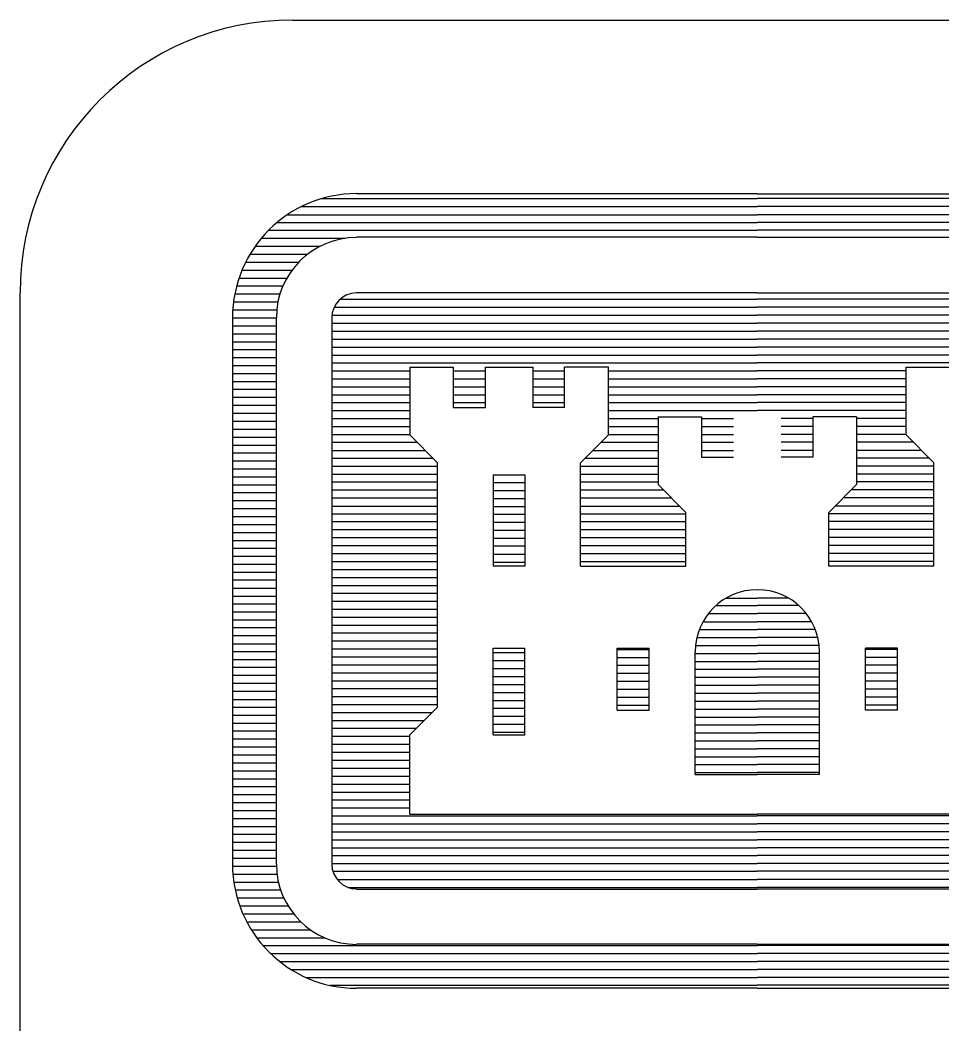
# Model space of a CAD drawing. Extents: x 22369.6 to 22389.4, y 22369.6 to 22386.
# Drawn here: x 22383.3681 to 22383.5793, y 22380.394 to 22380.624 of the extents above; entities that cross this region are included whole.
import ezdxf

# ---------------------------------------------------------------- set-up
doc = ezdxf.new("R2010")
doc.units = 0
doc.layers.add('Level 1', color=7, linetype='Continuous')
doc.layers.add('Level 2', color=7, linetype='Continuous')

msp = doc.modelspace()

# ---------------------------------------------------------------- linework, layer by layer
at = {"layer": 'Level 1'}
msp.add_line((22383.43059, 22380.62397), (22383.88959, 22380.62397), dxfattribs=at)
msp.add_lwpolyline([(22383.36809, 22380.22647), (22383.36809, 22380.56147)], dxfattribs=at)
msp.add_arc((22383.43059, 22380.56147), 0.0625, 90, 180, dxfattribs=at)
at = {"layer": 'Level 2'}
for p, q in [((22383.43718, 22380.58305), (22383.53701, 22380.58305)), ((22383.53701, 22380.58418), (22383.44522, 22380.58418)), ((22383.53701, 22380.58418), (22383.62888, 22380.58418)), ((22383.63688, 22380.58305), (22383.53701, 22380.58305)), ((22383.43255, 22380.58122), (22383.53701, 22380.58122)), ((22383.64151, 22380.58122), (22383.53701, 22380.58122)), ((22383.42943, 22380.57938), (22383.53701, 22380.57938)), ((22383.64468, 22380.57938), (22383.53701, 22380.57938)), ((22383.42497, 22380.5758), (22383.53701, 22380.5758)), ((22383.42697, 22380.57759), (22383.53701, 22380.57759)), ((22383.64713, 22380.57759), (22383.53701, 22380.57759)), ((22383.64909, 22380.5758), (22383.53701, 22380.5758)), ((22383.42338, 22380.57401), (22383.44251, 22380.57401)), ((22383.53701, 22380.57422), (22383.44522, 22380.57422)), ((22383.53701, 22380.57422), (22383.62888, 22380.57422)), ((22383.42193, 22380.57218), (22383.4368, 22380.57218)), ((22383.42076, 22380.5703), (22383.43397, 22380.5703)), ((22383.41893, 22380.56668), (22383.43043, 22380.56668)), ((22383.4198, 22380.56847), (22383.43197, 22380.56847)), ((22383.41826, 22380.56484), (22383.42926, 22380.56484)), ((22383.41772, 22380.56305), (22383.42834, 22380.56305)), ((22383.41734, 22380.56122), (22383.42768, 22380.56122)), ((22383.44143, 22380.56001), (22383.53701, 22380.56001)), ((22383.53701, 22380.56147), (22383.44522, 22380.56147)), ((22383.53701, 22380.56147), (22383.62888, 22380.56147)), ((22383.63268, 22380.56001), (22383.53701, 22380.56001)), ((22383.4168, 22380.55755), (22383.4268, 22380.55755)), ((22383.41701, 22380.55938), (22383.42718, 22380.55938)), ((22383.44005, 22380.55818), (22383.53701, 22380.55818)), ((22383.63401, 22380.55818), (22383.53701, 22380.55818)), ((22383.41676, 22380.55576), (22383.41676, 22380.43063)), ((22383.41676, 22380.55576), (22383.4268, 22380.55576)), ((22383.4268, 22380.55576), (22383.4268, 22380.43063)), ((22383.43951, 22380.55634), (22383.53701, 22380.55634)), ((22383.43951, 22380.55576), (22383.43951, 22380.43063)), ((22383.63451, 22380.55634), (22383.53701, 22380.55634)), ((22383.41676, 22380.55393), (22383.4268, 22380.55393)), ((22383.43951, 22380.55451), (22383.53701, 22380.55451)), ((22383.43951, 22380.55268), (22383.53701, 22380.55268)), ((22383.63451, 22380.55451), (22383.53701, 22380.55451)), ((22383.63451, 22380.55268), (22383.53701, 22380.55268)), ((22383.41676, 22380.55209), (22383.4268, 22380.55209)), ((22383.41676, 22380.55026), (22383.4268, 22380.55026)), ((22383.43951, 22380.55088), (22383.53701, 22380.55088)), ((22383.63451, 22380.55088), (22383.53701, 22380.55088)), ((22383.41676, 22380.54847), (22383.4268, 22380.54847)), ((22383.43951, 22380.54905), (22383.53701, 22380.54905)), ((22383.63451, 22380.54905), (22383.53701, 22380.54905)), ((22383.41676, 22380.54663), (22383.4268, 22380.54663)), ((22383.43951, 22380.54722), (22383.53701, 22380.54722)), ((22383.63451, 22380.54722), (22383.53701, 22380.54722)), ((22383.41676, 22380.5448), (22383.4268, 22380.5448)), ((22383.43951, 22380.54547), (22383.53701, 22380.54547)), ((22383.43951, 22380.54363), (22383.45738, 22380.54363)), ((22383.45738, 22380.54443), (22383.45738, 22380.52893)), ((22383.45738, 22380.54443), (22383.46734, 22380.54443)), ((22383.46734, 22380.54443), (22383.46734, 22380.53522)), ((22383.46734, 22380.54363), (22383.47472, 22380.54363)), ((22383.47472, 22380.54443), (22383.48559, 22380.54443)), ((22383.47472, 22380.53522), (22383.47472, 22380.54443)), ((22383.48559, 22380.54443), (22383.48559, 22380.53522)), ((22383.48559, 22380.54363), (22383.49288, 22380.54363)), ((22383.50293, 22380.54443), (22383.49288, 22380.54443)), ((22383.49288, 22380.53522), (22383.49288, 22380.54443)), ((22383.50293, 22380.52893), (22383.50293, 22380.54443)), ((22383.50293, 22380.54363), (22383.53701, 22380.54363)), ((22383.63451, 22380.54547), (22383.53701, 22380.54547)), ((22383.57118, 22380.54363), (22383.53701, 22380.54363)), ((22383.57118, 22380.52893), (22383.57118, 22380.54443)), ((22383.57118, 22380.54443), (22383.58118, 22380.54443)), ((22383.41676, 22380.54301), (22383.4268, 22380.54301)), ((22383.41676, 22380.54118), (22383.4268, 22380.54118)), ((22383.43951, 22380.5418), (22383.45738, 22380.5418)), ((22383.46734, 22380.5418), (22383.47472, 22380.5418)), ((22383.48559, 22380.5418), (22383.49288, 22380.5418)), ((22383.50293, 22380.5418), (22383.53701, 22380.5418)), ((22383.57118, 22380.5418), (22383.53701, 22380.5418)), ((22383.41676, 22380.53938), (22383.4268, 22380.53938)), ((22383.43951, 22380.53997), (22383.45738, 22380.53997)), ((22383.46734, 22380.53997), (22383.47472, 22380.53997)), ((22383.48559, 22380.53997), (22383.49288, 22380.53997)), ((22383.50293, 22380.53997), (22383.53701, 22380.53997)), ((22383.57118, 22380.53997), (22383.53701, 22380.53997)), ((22383.41676, 22380.53755), (22383.4268, 22380.53755)), ((22383.43951, 22380.53813), (22383.45738, 22380.53813)), ((22383.46734, 22380.53813), (22383.47472, 22380.53813)), ((22383.48559, 22380.53813), (22383.49288, 22380.53813)), ((22383.50293, 22380.53813), (22383.53701, 22380.53813)), ((22383.57118, 22380.53813), (22383.53701, 22380.53813)), ((22383.41676, 22380.53576), (22383.4268, 22380.53576)), ((22383.43951, 22380.53634), (22383.45738, 22380.53634)), ((22383.43951, 22380.53451), (22383.45738, 22380.53451)), ((22383.46734, 22380.53634), (22383.47472, 22380.53634)), ((22383.46734, 22380.53522), (22383.47472, 22380.53522)), ((22383.48559, 22380.53634), (22383.49288, 22380.53634)), ((22383.49288, 22380.53522), (22383.48559, 22380.53522)), ((22383.50293, 22380.53634), (22383.53701, 22380.53634)), ((22383.50293, 22380.53451), (22383.53701, 22380.53451)), ((22383.57118, 22380.53634), (22383.53701, 22380.53634)), ((22383.57118, 22380.53451), (22383.53701, 22380.53451)), ((22383.41676, 22380.53393), (22383.4268, 22380.53393)), ((22383.41676, 22380.53205), (22383.4268, 22380.53205)), ((22383.43951, 22380.53268), (22383.45738, 22380.53268)), ((22383.50293, 22380.53268), (22383.5143, 22380.53268)), ((22383.5143, 22380.53305), (22383.5143, 22380.51755)), ((22383.5143, 22380.53305), (22383.52426, 22380.53305)), ((22383.52426, 22380.53305), (22383.52426, 22380.5238)), ((22383.52426, 22380.53268), (22383.53159, 22380.53268)), ((22383.54976, 22380.53268), (22383.54251, 22380.53268)), ((22383.5598, 22380.53305), (22383.54976, 22380.53305)), ((22383.54976, 22380.53305), (22383.54976, 22380.5238)), ((22383.5598, 22380.53305), (22383.5598, 22380.51755)), ((22383.57118, 22380.53268), (22383.5598, 22380.53268)), ((22383.41676, 22380.53026), (22383.4268, 22380.53026)), ((22383.43951, 22380.53088), (22383.45738, 22380.53088)), ((22383.50293, 22380.53088), (22383.5143, 22380.53088)), ((22383.52426, 22380.53088), (22383.53159, 22380.53088)), ((22383.54976, 22380.53088), (22383.54251, 22380.53088)), ((22383.57118, 22380.53088), (22383.5598, 22380.53088)), ((22383.41676, 22380.52843), (22383.4268, 22380.52843)), ((22383.43951, 22380.52901), (22383.45738, 22380.52901)), ((22383.43951, 22380.52722), (22383.45905, 22380.52722)), ((22383.45738, 22380.52893), (22383.46376, 22380.52255)), ((22383.50293, 22380.52893), (22383.49651, 22380.52255)), ((22383.50118, 22380.52722), (22383.5143, 22380.52722)), ((22383.50293, 22380.52901), (22383.5143, 22380.52901)), ((22383.52426, 22380.52901), (22383.53159, 22380.52901)), ((22383.52426, 22380.52722), (22383.53159, 22380.52722)), ((22383.54976, 22380.52901), (22383.54251, 22380.52901)), ((22383.54976, 22380.52722), (22383.54251, 22380.52722)), ((22383.57118, 22380.52901), (22383.5598, 22380.52901)), ((22383.57288, 22380.52722), (22383.5598, 22380.52722)), ((22383.57118, 22380.52893), (22383.57751, 22380.52255)), ((22383.41676, 22380.52659), (22383.4268, 22380.52659)), ((22383.43951, 22380.52538), (22383.46093, 22380.52538)), ((22383.49934, 22380.52538), (22383.5143, 22380.52538)), ((22383.52426, 22380.52538), (22383.53159, 22380.52538)), ((22383.54976, 22380.52538), (22383.54251, 22380.52538)), ((22383.57472, 22380.52538), (22383.5598, 22380.52538)), ((22383.41676, 22380.5248), (22383.4268, 22380.5248)), ((22383.41676, 22380.52297), (22383.4268, 22380.52297)), ((22383.43951, 22380.52359), (22383.46276, 22380.52359)), ((22383.49751, 22380.52359), (22383.5143, 22380.52359)), ((22383.52426, 22380.5238), (22383.53159, 22380.5238)), ((22383.54976, 22380.5238), (22383.54251, 22380.5238)), ((22383.57651, 22380.52359), (22383.5598, 22380.52359)), ((22383.41676, 22380.52118), (22383.4268, 22380.52118)), ((22383.43951, 22380.52176), (22383.46376, 22380.52176)), ((22383.46376, 22380.46651), (22383.46376, 22380.52255)), ((22383.49651, 22380.49888), (22383.49651, 22380.52255)), ((22383.49651, 22380.52176), (22383.5143, 22380.52176)), ((22383.57751, 22380.52176), (22383.5598, 22380.52176)), ((22383.57751, 22380.49888), (22383.57751, 22380.52255)), ((22383.41676, 22380.5193), (22383.4268, 22380.5193)), ((22383.43951, 22380.51993), (22383.46376, 22380.51993)), ((22383.43951, 22380.51818), (22383.46376, 22380.51818)), ((22383.47651, 22380.5198), (22383.47651, 22380.49888)), ((22383.47651, 22380.5198), (22383.48376, 22380.5198)), ((22383.47651, 22380.51805), (22383.48376, 22380.51805)), ((22383.48376, 22380.5198), (22383.48376, 22380.49888)), ((22383.49651, 22380.51993), (22383.5143, 22380.51993)), ((22383.49651, 22380.51818), (22383.5143, 22380.51818)), ((22383.57751, 22380.51993), (22383.5598, 22380.51993)), ((22383.57751, 22380.51818), (22383.5598, 22380.51818)), ((22383.41676, 22380.51751), (22383.4268, 22380.51751)), ((22383.41676, 22380.51572), (22383.4268, 22380.51572)), ((22383.43951, 22380.5163), (22383.46376, 22380.5163)), ((22383.47651, 22380.51622), (22383.48376, 22380.51622)), ((22383.49651, 22380.5163), (22383.51551, 22380.5163)), ((22383.5143, 22380.51755), (22383.52063, 22380.51118)), ((22383.5598, 22380.51755), (22383.55343, 22380.51118)), ((22383.57751, 22380.5163), (22383.55855, 22380.5163)), ((22383.41676, 22380.51388), (22383.4268, 22380.51388)), ((22383.43951, 22380.51447), (22383.46376, 22380.51447)), ((22383.47651, 22380.51438), (22383.48376, 22380.51438)), ((22383.49651, 22380.51447), (22383.51734, 22380.51447)), ((22383.57751, 22380.51447), (22383.55672, 22380.51447)), ((22383.41676, 22380.51209), (22383.4268, 22380.51209)), ((22383.43951, 22380.51263), (22383.46376, 22380.51263)), ((22383.47651, 22380.51255), (22383.48376, 22380.51255)), ((22383.49651, 22380.51263), (22383.51918, 22380.51263)), ((22383.52063, 22380.49888), (22383.52063, 22380.51118)), ((22383.55343, 22380.49888), (22383.55343, 22380.51118)), ((22383.57751, 22380.51263), (22383.55488, 22380.51263)), ((22383.41676, 22380.51026), (22383.4268, 22380.51026)), ((22383.43951, 22380.51084), (22383.46376, 22380.51084)), ((22383.43951, 22380.50905), (22383.46376, 22380.50905)), ((22383.47651, 22380.51076), (22383.48376, 22380.51076)), ((22383.47651, 22380.50893), (22383.48376, 22380.50893)), ((22383.49651, 22380.51084), (22383.52063, 22380.51084)), ((22383.49651, 22380.50905), (22383.52063, 22380.50905)), ((22383.57751, 22380.51084), (22383.55343, 22380.51084)), ((22383.57751, 22380.50905), (22383.55343, 22380.50905)), ((22383.41676, 22380.50843), (22383.4268, 22380.50843)), ((22383.41676, 22380.50655), (22383.4268, 22380.50655)), ((22383.43951, 22380.50722), (22383.46376, 22380.50722)), ((22383.47651, 22380.50709), (22383.48376, 22380.50709)), ((22383.49651, 22380.50722), (22383.52063, 22380.50722)), ((22383.57751, 22380.50722), (22383.55343, 22380.50722)), ((22383.41676, 22380.50476), (22383.4268, 22380.50476)), ((22383.43951, 22380.50538), (22383.46376, 22380.50538)), ((22383.47651, 22380.50526), (22383.48376, 22380.50526)), ((22383.49651, 22380.50538), (22383.52063, 22380.50538)), ((22383.57751, 22380.50538), (22383.55343, 22380.50538)), ((22383.41676, 22380.50297), (22383.4268, 22380.50297)), ((22383.43951, 22380.50355), (22383.46376, 22380.50355)), ((22383.47651, 22380.50347), (22383.48376, 22380.50347)), ((22383.49651, 22380.50355), (22383.52063, 22380.50355)), ((22383.57751, 22380.50355), (22383.55343, 22380.50355)), ((22383.41676, 22380.50113), (22383.4268, 22380.50113)), ((22383.43951, 22380.50172), (22383.46376, 22380.50172)), ((22383.43951, 22380.49993), (22383.46376, 22380.49993)), ((22383.47651, 22380.50163), (22383.48376, 22380.50163)), ((22383.47651, 22380.4998), (22383.48376, 22380.4998)), ((22383.49651, 22380.50172), (22383.52063, 22380.50172)), ((22383.49651, 22380.49993), (22383.52063, 22380.49993)), ((22383.57751, 22380.50172), (22383.55343, 22380.50172)), ((22383.57751, 22380.49993), (22383.55343, 22380.49993)), ((22383.41676, 22380.4993), (22383.4268, 22380.4993)), ((22383.41676, 22380.49751), (22383.4268, 22380.49751)), ((22383.43951, 22380.49809), (22383.46376, 22380.49809)), ((22383.48376, 22380.49888), (22383.47651, 22380.49888)), ((22383.49651, 22380.49888), (22383.52063, 22380.49888)), ((22383.57751, 22380.49888), (22383.55343, 22380.49888)), ((22383.41676, 22380.49568), (22383.4268, 22380.49568)), ((22383.43951, 22380.49626), (22383.46376, 22380.49626)), ((22383.41676, 22380.49384), (22383.4268, 22380.49384)), ((22383.43951, 22380.49443), (22383.46376, 22380.49443)), ((22383.41676, 22380.49201), (22383.4268, 22380.49201)), ((22383.43951, 22380.49263), (22383.46376, 22380.49263)), ((22383.43951, 22380.4908), (22383.46376, 22380.4908)), ((22383.53001, 22380.49155), (22383.53701, 22380.49155)), ((22383.54409, 22380.49155), (22383.53701, 22380.49155)), ((22383.41676, 22380.49018), (22383.4268, 22380.49018)), ((22383.41676, 22380.48838), (22383.4268, 22380.48838)), ((22383.43951, 22380.48901), (22383.46376, 22380.48901)), ((22383.52747, 22380.4898), (22383.53701, 22380.4898)), ((22383.54659, 22380.4898), (22383.53701, 22380.4898)), ((22383.41676, 22380.48655), (22383.4268, 22380.48655)), ((22383.43951, 22380.48718), (22383.46376, 22380.48718)), ((22383.52455, 22380.48613), (22383.53701, 22380.48613)), ((22383.52576, 22380.48797), (22383.53701, 22380.48797)), ((22383.54826, 22380.48797), (22383.53701, 22380.48797)), ((22383.54947, 22380.48613), (22383.53701, 22380.48613)), ((22383.41676, 22380.48476), (22383.4268, 22380.48476)), ((22383.43951, 22380.48534), (22383.46376, 22380.48534)), ((22383.43951, 22380.48355), (22383.46376, 22380.48355)), ((22383.52376, 22380.4843), (22383.53701, 22380.4843)), ((22383.5503, 22380.4843), (22383.53701, 22380.4843)), ((22383.41676, 22380.48293), (22383.4268, 22380.48293)), ((22383.43951, 22380.48176), (22383.46376, 22380.48176)), ((22383.52318, 22380.48251), (22383.53701, 22380.48251)), ((22383.55084, 22380.48251), (22383.53701, 22380.48251)), ((22383.41676, 22380.48109), (22383.4268, 22380.48109)), ((22383.41676, 22380.47926), (22383.4268, 22380.47926)), ((22383.43951, 22380.47993), (22383.46376, 22380.47993)), ((22383.47651, 22380.46022), (22383.47651, 22380.48009)), ((22383.47651, 22380.48009), (22383.48376, 22380.48009)), ((22383.47651, 22380.47905), (22383.48376, 22380.47905)), ((22383.48376, 22380.46022), (22383.48376, 22380.48009)), ((22383.50493, 22380.48009), (22383.51226, 22380.48009)), ((22383.50493, 22380.46584), (22383.50493, 22380.48009)), ((22383.50493, 22380.47976), (22383.51226, 22380.47976)), ((22383.51226, 22380.46584), (22383.51226, 22380.48009)), ((22383.52276, 22380.48068), (22383.53701, 22380.48068)), ((22383.52276, 22380.45109), (22383.52276, 22380.47922)), ((22383.55126, 22380.48068), (22383.53701, 22380.48068)), ((22383.55126, 22380.45109), (22383.55126, 22380.47922)), ((22383.56913, 22380.48009), (22383.56184, 22380.48009)), ((22383.56184, 22380.46584), (22383.56184, 22380.48009)), ((22383.56913, 22380.47976), (22383.56184, 22380.47976)), ((22383.56913, 22380.46584), (22383.56913, 22380.48009)), ((22383.41676, 22380.47747), (22383.4268, 22380.47747)), ((22383.43951, 22380.47805), (22383.46376, 22380.47805)), ((22383.47651, 22380.47726), (22383.48376, 22380.47726)), ((22383.50493, 22380.47793), (22383.51226, 22380.47793)), ((22383.52276, 22380.47884), (22383.53701, 22380.47884)), ((22383.52276, 22380.47701), (22383.53701, 22380.47701)), ((22383.55126, 22380.47884), (22383.53701, 22380.47884)), ((22383.55126, 22380.47701), (22383.53701, 22380.47701)), ((22383.56913, 22380.47793), (22383.56184, 22380.47793)), ((22383.41676, 22380.47568), (22383.4268, 22380.47568)), ((22383.43951, 22380.47622), (22383.46376, 22380.47622)), ((22383.43951, 22380.47438), (22383.46376, 22380.47438)), ((22383.47651, 22380.47543), (22383.48376, 22380.47543)), ((22383.50493, 22380.47613), (22383.51226, 22380.47613)), ((22383.50493, 22380.4743), (22383.51226, 22380.4743)), ((22383.52276, 22380.47522), (22383.53701, 22380.47522)), ((22383.55126, 22380.47522), (22383.53701, 22380.47522)), ((22383.56913, 22380.47613), (22383.56184, 22380.47613)), ((22383.56913, 22380.4743), (22383.56184, 22380.4743)), ((22383.41676, 22380.47384), (22383.4268, 22380.47384)), ((22383.41676, 22380.47201), (22383.4268, 22380.47201)), ((22383.43951, 22380.47259), (22383.46376, 22380.47259)), ((22383.47651, 22380.47359), (22383.48376, 22380.47359)), ((22383.50493, 22380.47247), (22383.51226, 22380.47247)), ((22383.52276, 22380.47338), (22383.53701, 22380.47338)), ((22383.55126, 22380.47338), (22383.53701, 22380.47338)), ((22383.56913, 22380.47247), (22383.56184, 22380.47247)), ((22383.41676, 22380.47018), (22383.4268, 22380.47018)), ((22383.43951, 22380.4708), (22383.46376, 22380.4708)), ((22383.47651, 22380.47176), (22383.48376, 22380.47176)), ((22383.47651, 22380.46993), (22383.48376, 22380.46993)), ((22383.50493, 22380.47063), (22383.51226, 22380.47063)), ((22383.52276, 22380.47159), (22383.53701, 22380.47159)), ((22383.52276, 22380.46976), (22383.53701, 22380.46976)), ((22383.55126, 22380.47159), (22383.53701, 22380.47159)), ((22383.55126, 22380.46976), (22383.53701, 22380.46976)), ((22383.56913, 22380.47063), (22383.56184, 22380.47063)), ((22383.41676, 22380.4683), (22383.4268, 22380.4683)), ((22383.43951, 22380.46897), (22383.46376, 22380.46897)), ((22383.47651, 22380.46809), (22383.48376, 22380.46809)), ((22383.50493, 22380.4688), (22383.51226, 22380.4688)), ((22383.52276, 22380.46793), (22383.53701, 22380.46793)), ((22383.55126, 22380.46793), (22383.53701, 22380.46793)), ((22383.56913, 22380.4688), (22383.56184, 22380.4688)), ((22383.41676, 22380.46651), (22383.4268, 22380.46651)), ((22383.43951, 22380.46713), (22383.46376, 22380.46713)), ((22383.43951, 22380.4653), (22383.46255, 22380.4653)), ((22383.45738, 22380.46022), (22383.46376, 22380.46651)), ((22383.47651, 22380.4663), (22383.48376, 22380.4663)), ((22383.50493, 22380.46701), (22383.51226, 22380.46701)), ((22383.50493, 22380.46584), (22383.51226, 22380.46584)), ((22383.52276, 22380.46605), (22383.53701, 22380.46605)), ((22383.55126, 22380.46605), (22383.53701, 22380.46605)), ((22383.56913, 22380.46701), (22383.56184, 22380.46701)), ((22383.56913, 22380.46584), (22383.56184, 22380.46584)), ((22383.41676, 22380.46472), (22383.4268, 22380.46472)), ((22383.41676, 22380.46288), (22383.4268, 22380.46288)), ((22383.43951, 22380.46351), (22383.46072, 22380.46351)), ((22383.47651, 22380.46451), (22383.48376, 22380.46451)), ((22383.52276, 22380.46426), (22383.53701, 22380.46426)), ((22383.55126, 22380.46426), (22383.53701, 22380.46426)), ((22383.41676, 22380.46109), (22383.4268, 22380.46109)), ((22383.43951, 22380.46172), (22383.45888, 22380.46172)), ((22383.47651, 22380.46268), (22383.48376, 22380.46268)), ((22383.47651, 22380.46084), (22383.48376, 22380.46084)), ((22383.52276, 22380.46247), (22383.53701, 22380.46247)), ((22383.52276, 22380.46068), (22383.53701, 22380.46068)), ((22383.55126, 22380.46247), (22383.53701, 22380.46247)), ((22383.55126, 22380.46068), (22383.53701, 22380.46068)), ((22383.41676, 22380.45926), (22383.4268, 22380.45926)), ((22383.43951, 22380.45988), (22383.45738, 22380.45988)), ((22383.45738, 22380.44201), (22383.45738, 22380.46022)), ((22383.47651, 22380.46022), (22383.48376, 22380.46022)), ((22383.52276, 22380.45884), (22383.53701, 22380.45884)), ((22383.55126, 22380.45884), (22383.53701, 22380.45884)), ((22383.41676, 22380.45743), (22383.4268, 22380.45743)), ((22383.43951, 22380.45805), (22383.45738, 22380.45805)), ((22383.43951, 22380.45622), (22383.45738, 22380.45622)), ((22383.52276, 22380.45701), (22383.53701, 22380.45701)), ((22383.55126, 22380.45701), (22383.53701, 22380.45701)), ((22383.41676, 22380.45563), (22383.4268, 22380.45563)), ((22383.41676, 22380.4538), (22383.4268, 22380.4538)), ((22383.43951, 22380.45443), (22383.45738, 22380.45443)), ((22383.52276, 22380.45518), (22383.53701, 22380.45518)), ((22383.55126, 22380.45518), (22383.53701, 22380.45518)), ((22383.41676, 22380.45197), (22383.4268, 22380.45197)), ((22383.43951, 22380.45255), (22383.45738, 22380.45255)), ((22383.52276, 22380.45338), (22383.53701, 22380.45338)), ((22383.52276, 22380.45155), (22383.53701, 22380.45155)), ((22383.55126, 22380.45338), (22383.53701, 22380.45338)), ((22383.55126, 22380.45155), (22383.53701, 22380.45155)), ((22383.41676, 22380.45013), (22383.4268, 22380.45013)), ((22383.43951, 22380.45076), (22383.45738, 22380.45076)), ((22383.52276, 22380.45109), (22383.53701, 22380.45109)), ((22383.55126, 22380.45109), (22383.53701, 22380.45109)), ((22383.41676, 22380.44834), (22383.4268, 22380.44834)), ((22383.43951, 22380.44893), (22383.45738, 22380.44893)), ((22383.43951, 22380.44709), (22383.45738, 22380.44709)), ((22383.41676, 22380.44651), (22383.4268, 22380.44651)), ((22383.41676, 22380.44468), (22383.4268, 22380.44468)), ((22383.43951, 22380.4453), (22383.45738, 22380.4453)), ((22383.41676, 22380.44284), (22383.4268, 22380.44284)), ((22383.43951, 22380.44351), (22383.45738, 22380.44351)), ((22383.41676, 22380.44101), (22383.4268, 22380.44101)), ((22383.43951, 22380.44168), (22383.53701, 22380.44168)), ((22383.43951, 22380.4398), (22383.53701, 22380.4398)), ((22383.45738, 22380.44201), (22383.53701, 22380.44201)), ((22383.61668, 22380.44201), (22383.53701, 22380.44201)), ((22383.63451, 22380.44168), (22383.53701, 22380.44168)), ((22383.63451, 22380.4398), (22383.53701, 22380.4398)), ((22383.41676, 22380.43922), (22383.4268, 22380.43922)), ((22383.43951, 22380.43797), (22383.53701, 22380.43797)), ((22383.63451, 22380.43797), (22383.53701, 22380.43797)), ((22383.41676, 22380.43743), (22383.4268, 22380.43743)), ((22383.41676, 22380.43559), (22383.4268, 22380.43559)), ((22383.43951, 22380.43618), (22383.53701, 22380.43618)), ((22383.63451, 22380.43618), (22383.53701, 22380.43618)), ((22383.41676, 22380.43376), (22383.4268, 22380.43376)), ((22383.43951, 22380.43434), (22383.53701, 22380.43434)), ((22383.63451, 22380.43434), (22383.53701, 22380.43434)), ((22383.41676, 22380.43193), (22383.4268, 22380.43193)), ((22383.43951, 22380.43255), (22383.53701, 22380.43255)), ((22383.43951, 22380.43076), (22383.53701, 22380.43076)), ((22383.63451, 22380.43255), (22383.53701, 22380.43255)), ((22383.63451, 22380.43076), (22383.53701, 22380.43076)), ((22383.41676, 22380.43013), (22383.4268, 22380.43013)), ((22383.41688, 22380.4283), (22383.42697, 22380.4283)), ((22383.4398, 22380.42893), (22383.53701, 22380.42893)), ((22383.63426, 22380.42893), (22383.53701, 22380.42893)), ((22383.41705, 22380.42647), (22383.4273, 22380.42647)), ((22383.44072, 22380.42709), (22383.53701, 22380.42709)), ((22383.63334, 22380.42709), (22383.53701, 22380.42709)), ((22383.41743, 22380.42468), (22383.4278, 22380.42468)), ((22383.44322, 22380.42526), (22383.53701, 22380.42526)), ((22383.44522, 22380.42488), (22383.53701, 22380.42488)), ((22383.63084, 22380.42526), (22383.53701, 22380.42526)), ((22383.62888, 22380.42488), (22383.53701, 22380.42488)), ((22383.4178, 22380.42284), (22383.42855, 22380.42284)), ((22383.41847, 22380.42101), (22383.42947, 22380.42101)), ((22383.41918, 22380.41918), (22383.4308, 22380.41918)), ((22383.42001, 22380.41738), (22383.43243, 22380.41738)), ((22383.42109, 22380.41555), (22383.43468, 22380.41555)), ((22383.4223, 22380.41372), (22383.43784, 22380.41372)), ((22383.53701, 22380.41222), (22383.44522, 22380.41222)), ((22383.53701, 22380.41222), (22383.62888, 22380.41222)), ((22383.42376, 22380.41193), (22383.53701, 22380.41193)), ((22383.42551, 22380.41009), (22383.53701, 22380.41009)), ((22383.6503, 22380.41193), (22383.53701, 22380.41193)), ((22383.64855, 22380.41009), (22383.53701, 22380.41009)), ((22383.42759, 22380.40826), (22383.53701, 22380.40826)), ((22383.64647, 22380.40826), (22383.53701, 22380.40826)), ((22383.43018, 22380.40643), (22383.53701, 22380.40643)), ((22383.64393, 22380.40643), (22383.53701, 22380.40643)), ((22383.43359, 22380.40463), (22383.53701, 22380.40463)), ((22383.64051, 22380.40463), (22383.53701, 22380.40463)), ((22383.43913, 22380.40284), (22383.53701, 22380.40284)), ((22383.53701, 22380.40218), (22383.44522, 22380.40218)), ((22383.63493, 22380.40284), (22383.53701, 22380.40284)), ((22383.53701, 22380.40218), (22383.62888, 22380.40218))]:
    msp.add_line(p, q, dxfattribs=at)
for centre, radius, start, end in [((22383.44522, 22380.55576), 0.02845, 90, 180), ((22383.44522, 22380.55576), 0.0184, 90, 180), ((22383.44522, 22380.55576), 0.00569, 90, 180), ((22383.53703, 22380.47923), 0.01422, 90, 180), ((22383.53705, 22380.47923), 0.01422, 0, 90), ((22383.44522, 22380.43059), 0.02845, 180, 270), ((22383.44522, 22380.43059), 0.0184, 180, 270), ((22383.44522, 22380.43059), 0.00569, 180, 270)]:
    msp.add_arc(centre, radius, start, end, dxfattribs=at)

doc.saveas('drawing.dxf')
